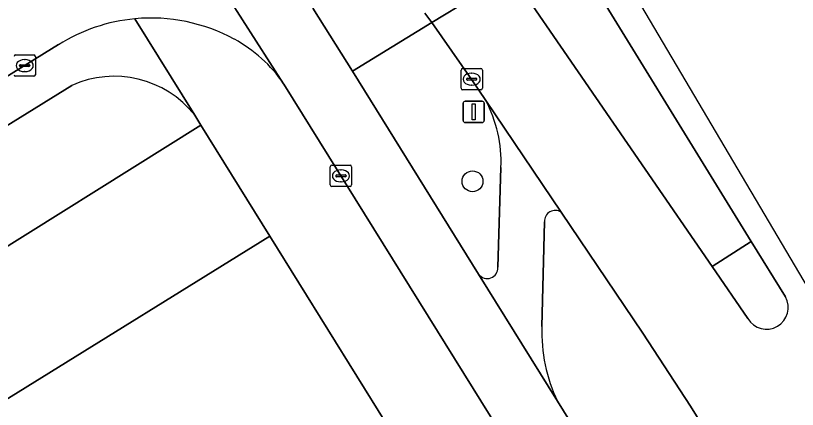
# Model space of a CAD drawing. Extents: x 160304 to 160955, y 383684 to 384161.
# Drawn here: x 160743.18 to 160779.74, y 384094.11 to 384112.53 of the extents above; entities that cross this region are included whole.
import ezdxf

# ---------------------------------------------------------------- set-up
doc = ezdxf.new("R2010")
doc.units = 0
for name, color, linetype in [('IMGEO_Berm_open', 7, 'Continuous'), ('IMGEO_Boom', 7, 'Continuous'), ('IMGEO_Fietspad_open', 7, 'Continuous'), ('IMGEO_Groenvoorziening', 7, 'Continuous'), ('IMGEO_Haag', 7, 'Continuous'), ('IMGEO_Kolk', 7, 'Continuous'), ('IMGEO_Lichtmast', 7, 'Continuous'), ('IMGEO_Parkeervlak_open', 7, 'Continuous'), ('IMGEO_Rijbaan_lokaal_gesloten', 7, 'Continuous'), ('IMGEO_Rijbaan_lokaal_open', 7, 'Continuous'), ('IMGEO_Verkeerseiland_open', 7, 'Continuous'), ('IMGEO_Voetpad_open', 7, 'Continuous')]:
    doc.layers.add(name, color=color, linetype=linetype)

msp = doc.modelspace()

# ---------------------------------------------------------------- linework, layer by layer
at = {"layer": 'IMGEO_Berm_open'}
msp.add_lwpolyline([(160768.928, 384116.035), (160766.365, 384114.473), (160775.75, 384100.796), (160777.581, 384101.965)], close=True, dxfattribs=at)
at = {"layer": 'IMGEO_Boom'}
msp.add_circle((160764.551, 384104.776), 0.489, dxfattribs=at)
at = {"layer": 'IMGEO_Fietspad_open'}
for points in [[(160755.715, 384109.34), (160751.873, 384115.337)], [(160751.873, 384115.337), (160755.715, 384109.34), (160755.728, 384109.32), (160788.518, 384056.578), (160823.662, 384000), (160830.017, 383989.77), (160839.554, 383974.387)], [(160842.328, 383975.591), (160832.842, 383990.888), (160827.177, 384000), (160814.975, 384019.629), (160813.456, 384022.072), (160805.259, 384035.309), (160768.526, 384094.486), (160764.835, 384100.432), (160758.942, 384109.926), (160757.079, 384112.871)], [(160702.089, 384084.748), (160703.545, 384085.49), (160706.986, 384087.498), (160745.191, 384111.169)], [(160768.7, 384103.329), (160765.165, 384108.56)], [(160765.88, 384105.425), (160765.73, 384100.752)], [(160767.797, 384097.991), (160767.921, 384102.884)], [(160764.835, 384100.432), (160768.526, 384094.486)]]:
    msp.add_lwpolyline(points, dxfattribs=at)
for centre, radius, start, end in [((160749.516, 384104.276), 8.137, 95.2898, 122.1082), ((160749.518, 384104.283), 8.131, 61.3883, 95.3096), ((160750.309, 384105.672), 6.533, 34.1569, 61.641), ((160759.821, 384105.692), 6.065, 357.4748, 28.2206), ((160768.42, 384102.915), 0.5, 55.9272, 183.5467), ((160765.237, 384100.721), 0.494, 215.7089, 3.6393), ((160775.353, 384097.734), 7.561, 178.0545, 205.4442)]:
    msp.add_arc(centre, radius, start, end, dxfattribs=at)
at = {"layer": 'IMGEO_Groenvoorziening'}
for points in [[(160765.165, 384108.56), (160764.513, 384109.525), (160762.643, 384112.202), (160758.942, 384109.926), (160764.835, 384100.432)], [(160765.73, 384100.752), (160765.88, 384105.425)], [(160786.766, 384074.88), (160774.746, 384094.262), (160772.522, 384097.674), (160768.7, 384103.329)], [(160767.921, 384102.884), (160767.797, 384097.991)], [(160768.526, 384094.486), (160805.259, 384035.309), (160806.841, 384036.335), (160804.538, 384041.052), (160799.23, 384052.134), (160793.098, 384064.312)]]:
    msp.add_lwpolyline(points, dxfattribs=at)
for centre, radius, start, end in [((160759.821, 384105.692), 6.065, 357.4748, 28.2206), ((160768.42, 384102.915), 0.5, 55.9272, 183.5467), ((160765.237, 384100.721), 0.494, 215.7089, 3.6393), ((160775.353, 384097.734), 7.561, 178.0545, 205.4442)]:
    msp.add_arc(centre, radius, start, end, dxfattribs=at)
at = {"layer": 'IMGEO_Haag'}
for points in [[(160790.082, 384069.549), (160786.766, 384074.88), (160774.746, 384094.262), (160772.522, 384097.674), (160768.7, 384103.329)], [(160767.921, 384102.884), (160767.797, 384097.991)], [(160768.526, 384094.486), (160805.259, 384035.309), (160806.841, 384036.335), (160804.538, 384041.052), (160799.23, 384052.134), (160793.098, 384064.312)]]:
    msp.add_lwpolyline(points, dxfattribs=at)
for centre, radius, start, end in [((160768.42, 384102.915), 0.5, 55.9272, 183.5467), ((160775.353, 384097.734), 7.561, 178.0545, 205.4442)]:
    msp.add_arc(centre, radius, start, end, dxfattribs=at)
at = {"layer": 'IMGEO_Kolk'}
for p, q in [((160743.185, 384110.689), (160744.037, 384110.689)), ((160743.598, 384110.469), (160743.623, 384110.469)), ((160744.111, 384110.615), (160744.111, 384109.763)), ((160743.369, 384110.183), (160743.369, 384110.195)), ((160743.807, 384110.146), (160743.409, 384110.146)), ((160743.412, 384110.232), (160743.81, 384110.232)), ((160743.621, 384109.909), (160743.596, 384109.909)), ((160743.853, 384110.195), (160743.853, 384110.183)), ((160764.012, 384109.128), (160764.012, 384109.98)), ((160764.087, 384110.054), (160764.939, 384110.054)), ((160765.013, 384109.98), (160765.013, 384109.128)), ((160744.037, 384109.689), (160743.185, 384109.689)), ((160764.271, 384109.548), (160764.271, 384109.56)), ((160764.314, 384109.597), (160764.712, 384109.597)), ((160764.5, 384109.834), (160764.525, 384109.834)), ((160764.755, 384109.56), (160764.755, 384109.548)), ((160764.709, 384109.511), (160764.311, 384109.511)), ((160764.523, 384109.274), (160764.498, 384109.274)), ((160764.939, 384109.054), (160764.087, 384109.054)), ((160757.971, 384105.53), (160758.823, 384105.53)), ((160757.896, 384104.604), (160757.896, 384105.456)), ((160758.384, 384105.31), (160758.409, 384105.31)), ((160758.897, 384105.456), (160758.897, 384104.604)), ((160758.155, 384105.024), (160758.155, 384105.036)), ((160758.593, 384104.987), (160758.195, 384104.987)), ((160758.198, 384105.073), (160758.596, 384105.073)), ((160758.639, 384105.036), (160758.639, 384105.024)), ((160758.823, 384104.53), (160757.971, 384104.53)), ((160758.407, 384104.75), (160758.382, 384104.75))]:
    msp.add_line(p, q, dxfattribs=at)
for points in [[(160743.185, 384110.689), (160744.037, 384110.689)], [(160744.111, 384110.615), (160744.111, 384109.763)], [(160764.012, 384109.128), (160764.012, 384109.98)], [(160764.087, 384110.054), (160764.939, 384110.054)], [(160765.013, 384109.98), (160765.013, 384109.128)], [(160744.037, 384109.689), (160743.185, 384109.689)], [(160764.939, 384109.054), (160764.087, 384109.054)], [(160757.971, 384105.53), (160758.823, 384105.53)], [(160757.896, 384104.604), (160757.896, 384105.456)], [(160758.897, 384105.456), (160758.897, 384104.604)], [(160758.823, 384104.53), (160757.971, 384104.53)]]:
    msp.add_lwpolyline(points, dxfattribs=at)
for centre, radius, start, end in [((160743.187, 384110.613), 0.0765, 91.552, 178.448), ((160743.187, 384110.613), 0.0765, 91.552, 178.448), ((160744.035, 384110.613), 0.0765, 1.552, 88.448), ((160744.035, 384110.613), 0.0765, 1.552, 88.448), ((160743.409, 384110.192), 0.0403, 85.8775, 175.7526), ((160743.406, 384110.182), 0.0366, 178.938, 274.7102), ((160743.81, 384110.189), 0.043, 264.8664, 352.4533), ((160743.814, 384110.194), 0.0386, 1.7309, 96.639), ((160764.089, 384109.978), 0.0765, 91.552, 178.448), ((160764.089, 384109.978), 0.0765, 91.552, 178.448), ((160764.937, 384109.978), 0.0765, 1.552, 88.448), ((160764.937, 384109.978), 0.0765, 1.552, 88.448), ((160743.187, 384109.765), 0.0765, 181.552, 268.448), ((160743.187, 384109.765), 0.0765, 181.552, 268.448), ((160744.035, 384109.765), 0.0765, 271.552, 358.448), ((160744.035, 384109.765), 0.0765, 271.552, 358.448), ((160764.311, 384109.557), 0.0403, 85.8775, 175.7526), ((160764.308, 384109.547), 0.0366, 178.938, 274.7102), ((160764.712, 384109.554), 0.043, 264.8664, 352.4533), ((160764.716, 384109.559), 0.0386, 1.7309, 96.639), ((160764.089, 384109.13), 0.0765, 181.552, 268.448), ((160764.089, 384109.13), 0.0765, 181.552, 268.448), ((160764.937, 384109.13), 0.0765, 271.552, 358.448), ((160764.937, 384109.13), 0.0765, 271.552, 358.448), ((160757.973, 384105.454), 0.0765, 91.552, 178.448), ((160757.973, 384105.454), 0.0765, 91.552, 178.448), ((160758.821, 384105.454), 0.0765, 1.552, 88.448), ((160758.821, 384105.454), 0.0765, 1.552, 88.448), ((160758.195, 384105.033), 0.0403, 85.8775, 175.7526), ((160758.192, 384105.023), 0.0366, 178.938, 274.7102), ((160758.596, 384105.03), 0.043, 264.8664, 352.4533), ((160758.6, 384105.035), 0.0386, 1.7309, 96.639), ((160757.973, 384104.606), 0.0765, 181.552, 268.448), ((160757.973, 384104.606), 0.0765, 181.552, 268.448), ((160758.821, 384104.606), 0.0765, 271.552, 358.448), ((160758.821, 384104.606), 0.0765, 271.552, 358.448)]:
    msp.add_arc(centre, radius, start, end, dxfattribs=at)
for centre, major_axis, ratio, start_param, end_param in [((160743.597, 384110.189), (-0.387, 0.002), 0.722429, 4.712389, 7.853982), ((160743.622, 384110.189), (-0.39, 0.002), 0.717154, 1.570796, 4.712389), ((160764.499, 384109.554), (-0.387, 0.002), 0.722429, 4.712389, 7.853982), ((160764.524, 384109.554), (-0.39, 0.002), 0.717154, 1.570796, 4.712389), ((160758.383, 384105.03), (-0.387, 0.002), 0.722429, 4.712389, 7.853982), ((160758.408, 384105.03), (-0.39, 0.002), 0.717154, 1.570796, 4.712389)]:
    msp.add_ellipse(centre, major_axis=major_axis, ratio=ratio, start_param=start_param, end_param=end_param, dxfattribs=at)
at = {"layer": 'IMGEO_Lichtmast'}
for p, q in [((160764.21, 384108.525), (160765, 384108.525)), ((160765, 384108.525), (160764.21, 384108.525)), ((160764.11, 384107.625), (160764.11, 384108.425)), ((160764.11, 384108.425), (160764.11, 384107.625)), ((160765.1, 384108.425), (160765.1, 384107.625)), ((160765.1, 384107.625), (160765.1, 384108.425)), ((160765, 384107.525), (160764.21, 384107.525)), ((160764.21, 384107.525), (160765, 384107.525))]:
    msp.add_line(p, q, dxfattribs=at)
msp.add_lwpolyline([(160764.53, 384108.4), (160764.68, 384108.4), (160764.68, 384107.65), (160764.53, 384107.65), (160764.53, 384108.4)], dxfattribs=at)
for centre, start, end in [((160764.21, 384108.425), 90, 180), ((160764.21, 384108.425), 90, 180), ((160765, 384108.425), 0, 90), ((160765, 384108.425), 360, 90), ((160764.21, 384107.625), 180, 270), ((160764.21, 384107.625), 180, 270), ((160765, 384107.625), 270, 0), ((160765, 384107.625), 270, 0)]:
    msp.add_arc(centre, 0.1, start, end, dxfattribs=at)
at = {"layer": 'IMGEO_Parkeervlak_open'}
for points in [[(160745.809, 384109.263), (160712.75, 384088.781), (160700.681, 384081.331), (160703.048, 384077.225), (160703.145, 384077.057), (160706.032, 384078.853), (160740.525, 384100.316), (160751.853, 384107.403)], [(160751.853, 384107.403), (160751.559, 384107.876)], [(160761.845, 384089.993), (160762.626, 384088.748), (160763.201, 384089.104), (160755.07, 384102.215), (160707.989, 384073.011), (160711.21, 384067.807), (160718.989, 384072.622), (160722.622, 384074.871), (160723.472, 384073.526), (160724.675, 384074.255), (160723.825, 384075.6), (160738.24, 384084.566)]]:
    msp.add_lwpolyline(points, dxfattribs=at)
msp.add_arc((160747.792, 384104.873), 4.817, 38.5607, 114.316, dxfattribs=at)
at = {"layer": 'IMGEO_Rijbaan_lokaal_gesloten'}
for points in [[(160762.322, 384112.64), (160762.643, 384112.202), (160766.365, 384114.473), (160764.695, 384116.99), (160764.15, 384117.813), (160762.812, 384119.83), (160759.456, 384124.856), (160756.382, 384129.485)], [(160770.19, 384116.828), (160768.928, 384116.035), (160777.581, 384101.965), (160779.179, 384099.366)], [(160829.462, 384016.251), (160833.83, 384010.732), (160840.534, 384002.625), (160841.388, 384001.592), (160842.704, 384000), (160849.266, 383992.065), (160868.119, 383969.355), (160879.192, 383956), (160880.365, 383956.615), (160878.693, 383959.094), (160821.298, 384030.284), (160770.19, 384116.828)], [(160777.428, 384098.352), (160775.75, 384100.796), (160766.365, 384114.473), (160762.643, 384112.202), (160764.513, 384109.525), (160765.165, 384108.56), (160768.7, 384103.329), (160772.522, 384097.674), (160774.746, 384094.262), (160786.766, 384074.88), (160790.082, 384069.549)]]:
    msp.add_lwpolyline(points, dxfattribs=at)
msp.add_arc((160778.298, 384098.869), 1.012, 210.7496, 29.4004, dxfattribs=at)
at = {"layer": 'IMGEO_Rijbaan_lokaal_open'}
msp.add_lwpolyline([(160706.486, 384072.081), (160707.989, 384073.011), (160755.07, 384102.215), (160751.853, 384107.403), (160740.525, 384100.316), (160706.032, 384078.853), (160703.145, 384077.057), (160703.048, 384077.225)], dxfattribs=at)
at = {"layer": 'IMGEO_Verkeerseiland_open'}
msp.add_lwpolyline([(160779.179, 384099.366), (160777.581, 384101.965), (160775.75, 384100.796), (160777.428, 384098.352)], dxfattribs=at)
msp.add_arc((160778.298, 384098.869), 1.012, 210.7496, 29.4004, dxfattribs=at)
at = {"layer": 'IMGEO_Voetpad_open'}
for points in [[(160757.079, 384112.871), (160758.942, 384109.926), (160762.643, 384112.202), (160762.322, 384112.64)], [(160751.559, 384107.876), (160748.766, 384112.379)], [(160748.766, 384112.379), (160751.559, 384107.876), (160751.853, 384107.403), (160755.07, 384102.215), (160763.201, 384089.104), (160765.464, 384085.483), (160766.987, 384082.989), (160767.358, 384082.395), (160768.891, 384079.93), (160769.262, 384079.336), (160770.795, 384076.876), (160771.166, 384076.282), (160772.696, 384073.832), (160773.067, 384073.238), (160773.657, 384072.292), (160774.008, 384071.729), (160774.908, 384070.284), (160775.123, 384069.937), (160776.223, 384070.629), (160791.968, 384044.989)], [(160745.191, 384111.169), (160706.986, 384087.498), (160703.545, 384085.49), (160702.089, 384084.748)], [(160700.363, 384081.883), (160700.458, 384081.718), (160700.681, 384081.331), (160712.75, 384088.781), (160745.809, 384109.263)], [(160830.017, 383989.77), (160823.662, 384000), (160788.518, 384056.578), (160755.728, 384109.32), (160755.715, 384109.34)]]:
    msp.add_lwpolyline(points, dxfattribs=at)
for centre, radius, start, end in [((160749.516, 384104.276), 8.137, 95.2898, 122.1082), ((160749.518, 384104.283), 8.131, 61.3883, 95.3096), ((160750.309, 384105.672), 6.533, 34.1569, 61.641), ((160747.792, 384104.873), 4.817, 38.5607, 114.316)]:
    msp.add_arc(centre, radius, start, end, dxfattribs=at)

doc.saveas('drawing.dxf')
